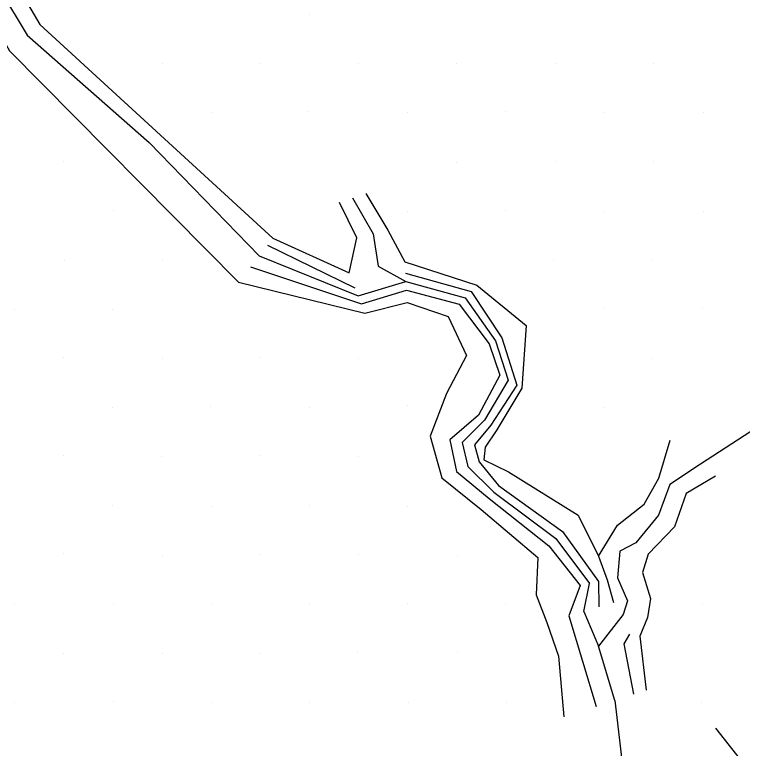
# Model space of a CAD drawing. Extents: x 1602514 to 1609837, y 863887 to 871157.
# Drawn here: x 1605718.4 to 1605875.4, y 866343.2 to 866501.5 of the extents above; entities that cross this region are included whole.
import ezdxf

# ---------------------------------------------------------------- set-up
doc = ezdxf.new("R2010")
doc.units = 0
for name, color, linetype in [('Survey-Flow line', 7, 'Continuous'), ('Survey-Ridge Lines', 7, 'Continuous'), ('Survey-Spot dirt', 7, 'Continuous')]:
    doc.layers.add(name, color=color, linetype=linetype)

msp = doc.modelspace()

# ---------------------------------------------------------------- linework, layer by layer
at = {"layer": 'Survey-Flow line'}
for p, q in [((1605814.97, 866409.2), (1605819.82, 866414.03)), ((1605814.97, 866409.2), (1605819.82, 866414.03)), ((1605841.23, 866372.76), (1605842.41, 866378.78)), ((1605841.23, 866372.76), (1605842.41, 866378.78)), ((1605841.23, 866372.76), (1605844.38, 866365.25)), ((1605841.23, 866372.76), (1605844.38, 866365.25)), ((1605847.89, 866353.58), (1605844.38, 866365.25)), ((1605847.89, 866353.58), (1605844.38, 866365.25))]:
    msp.add_line(p, q, dxfattribs=at)
for points in [[(1605600.96, 866600.29), (1605609.47, 866597.22), (1605634.61, 866576.65), (1605658.5, 866553.79), (1605678.13, 866532.2), (1605704, 866525.43), (1605721.15, 866497.01), (1605747.44, 866473.87), (1605771.15, 866449.44), (1605792.52, 866440.84), (1605802.85, 866443.89), (1605815.61, 866440.42), (1605822.17, 866431.14), (1605824.92, 866422.66), (1605819.82, 866414.03)], [(1605600.96, 866600.29), (1605609.47, 866597.22), (1605634.61, 866576.65), (1605658.5, 866553.79), (1605678.13, 866532.2), (1605704, 866525.43), (1605721.15, 866497.01), (1605747.44, 866473.87), (1605771.15, 866449.44), (1605792.52, 866440.84), (1605802.85, 866443.89), (1605815.61, 866440.42), (1605822.17, 866431.14), (1605824.92, 866422.66), (1605819.82, 866414.03)], [(1605791.33, 866461.93), (1605795.8, 866454.2), (1605796.84, 866447.22), (1605802.85, 866443.89)], [(1605791.33, 866461.93), (1605795.8, 866454.2), (1605796.84, 866447.22), (1605802.85, 866443.89)], [(1605986.14, 866444.3), (1605969.83, 866438.73), (1605941.99, 866429.82), (1605911.33, 866423.1), (1605883.82, 866415.78), (1605866.42, 866404.51), (1605859.79, 866400.17), (1605857.34, 866393.55), (1605852.47, 866387.59), (1605849.01, 866385.79), (1605848.45, 866380.04), (1605850.64, 866375.02), (1605849.7, 866372.08), (1605844.38, 866365.25)], [(1605986.14, 866444.3), (1605969.83, 866438.73), (1605941.99, 866429.82), (1605911.33, 866423.1), (1605883.82, 866415.78), (1605866.42, 866404.51), (1605859.79, 866400.17), (1605857.34, 866393.55), (1605852.47, 866387.59), (1605849.01, 866385.79), (1605848.45, 866380.04), (1605850.64, 866375.02), (1605849.7, 866372.08), (1605844.38, 866365.25)], [(1605814.97, 866409.2), (1605816.22, 866404.02), (1605821.8, 866398.52), (1605835.16, 866388.47), (1605842.41, 866378.78)], [(1605814.97, 866409.2), (1605816.22, 866404.02), (1605821.8, 866398.52), (1605835.16, 866388.47), (1605842.41, 866378.78)], [(1605847.89, 866353.58), (1605850.37, 866332.73), (1605850.7, 866312.53), (1605842.17, 866286.07), (1605857.15, 866257.67), (1605872.25, 866235.13), (1605882.46, 866217.79)], [(1605847.89, 866353.58), (1605850.37, 866332.73), (1605850.7, 866312.53), (1605842.17, 866286.07), (1605857.15, 866257.67), (1605872.25, 866235.13), (1605882.46, 866217.79)]]:
    msp.add_lwpolyline(points, dxfattribs=at)
at = {"layer": 'Survey-Ridge Lines'}
for points in [[(1605601.82, 866604.74), (1605612.13, 866601.51), (1605638.88, 866580.36), (1605660.93, 866556.3), (1605678.83, 866536.82), (1605706.5, 866528.81), (1605723.82, 866499.33), (1605774.13, 866453.24), (1605790.57, 866445.82), (1605792.26, 866453.33), (1605788.51, 866460.99)], [(1605601.82, 866604.74), (1605612.13, 866601.51), (1605638.88, 866580.36), (1605660.93, 866556.3), (1605678.83, 866536.82), (1605706.5, 866528.81), (1605723.82, 866499.33), (1605774.13, 866453.24), (1605790.57, 866445.82), (1605792.26, 866453.33), (1605788.51, 866460.99)], [(1605600.14, 866596.02), (1605607.29, 866593.7), (1605631.22, 866573.69), (1605654.16, 866549.32), (1605677.5, 866528.06), (1605701.4, 866521.91), (1605717.28, 866493.64), (1605766.7, 866443.74), (1605793.99, 866437.12), (1605803.11, 866439.37), (1605811.92, 866436.39), (1605815.87, 866427.99), (1605811.61, 866419.75), (1605808.09, 866410.58), (1605810.57, 866401.61), (1605819.08, 866394.74), (1605831.26, 866384.39), (1605830.92, 866376.37), (1605833.24, 866370.35), (1605835.72, 866363.13), (1605836.92, 866350.02)], [(1605600.14, 866596.02), (1605607.29, 866593.7), (1605631.22, 866573.69), (1605654.16, 866549.32), (1605677.5, 866528.06), (1605701.4, 866521.91), (1605717.28, 866493.64), (1605766.7, 866443.74), (1605793.99, 866437.12), (1605803.11, 866439.37), (1605811.92, 866436.39), (1605815.87, 866427.99), (1605811.61, 866419.75), (1605808.09, 866410.58), (1605810.57, 866401.61), (1605819.08, 866394.74), (1605831.26, 866384.39), (1605830.92, 866376.37), (1605833.24, 866370.35), (1605835.72, 866363.13), (1605836.92, 866350.02)], [(1605794.19, 866462.89), (1605798.91, 866454.97), (1605802.61, 866448.15), (1605818.13, 866443.15), (1605828.78, 866434.42), (1605827.81, 866420.95), (1605822.46, 866411.94), (1605819.93, 866408.2), (1605819.63, 866405.47), (1605824.95, 866402.9), (1605839.97, 866393.52), (1605844.36, 866384.65), (1605848.47, 866391.34), (1605854.25, 866395.87), (1605857.37, 866401.52), (1605859.88, 866409.7)], [(1605794.19, 866462.89), (1605798.91, 866454.97), (1605802.61, 866448.15), (1605818.13, 866443.15), (1605828.78, 866434.42), (1605827.81, 866420.95), (1605822.46, 866411.94), (1605819.93, 866408.2), (1605819.63, 866405.47), (1605824.95, 866402.9), (1605839.97, 866393.52), (1605844.36, 866384.65), (1605848.47, 866391.34), (1605854.25, 866395.87), (1605857.37, 866401.52), (1605859.88, 866409.7)], [(1605772.98, 866451.78), (1605791.84, 866442.58)], [(1605772.98, 866451.78), (1605791.84, 866442.58)], [(1605769.32, 866447.1), (1605793.22, 866439.09), (1605802.96, 866442.04), (1605814.35, 866439.04), (1605820.83, 866430.46), (1605823.07, 866423.75), (1605818.47, 866415.08), (1605812.31, 866409.74), (1605813.77, 866402.97), (1605820.78, 866397.11), (1605833.7, 866386.94), (1605840.41, 866378.36), (1605837.99, 866371.78), (1605843.85, 866352.27)], [(1605769.32, 866447.1), (1605793.22, 866439.09), (1605802.96, 866442.04), (1605814.35, 866439.04), (1605820.83, 866430.46), (1605823.07, 866423.75), (1605818.47, 866415.08), (1605812.31, 866409.74), (1605813.77, 866402.97), (1605820.78, 866397.11), (1605833.7, 866386.94), (1605840.41, 866378.36), (1605837.99, 866371.78), (1605843.85, 866352.27)], [(1605802.75, 866445.74), (1605816.88, 866441.79), (1605823.51, 866431.8), (1605826.77, 866421.56), (1605821.16, 866412.96), (1605817.63, 866408.67), (1605818.67, 866405.06), (1605822.81, 866399.93), (1605836.61, 866390), (1605844.41, 866379.19), (1605844.47, 866373.75)], [(1605802.75, 866445.74), (1605816.88, 866441.79), (1605823.51, 866431.8), (1605826.77, 866421.56), (1605821.16, 866412.96), (1605817.63, 866408.67), (1605818.67, 866405.06), (1605822.81, 866399.93), (1605836.61, 866390), (1605844.41, 866379.19), (1605844.47, 866373.75)], [(1605869.65, 866401.94), (1605863.32, 866398.2), (1605860.76, 866391), (1605855.13, 866385.09), (1605853.87, 866381.17), (1605855.6, 866375.55), (1605854.98, 866371.43), (1605853.33, 866367.44), (1605854.68, 866355.79)], [(1605869.65, 866401.94), (1605863.32, 866398.2), (1605860.76, 866391), (1605855.13, 866385.09), (1605853.87, 866381.17), (1605855.6, 866375.55), (1605854.98, 866371.43), (1605853.33, 866367.44), (1605854.68, 866355.79)], [(1605844.36, 866384.65), (1605846.27, 866379.58), (1605847.64, 866374.71)], [(1605844.36, 866384.65), (1605846.27, 866379.58), (1605847.64, 866374.71)], [(1605851.09, 866367.87), (1605849.82, 866365.76), (1605851.92, 866354.89)], [(1605851.09, 866367.87), (1605849.82, 866365.76), (1605851.92, 866354.89)], [(1605869.62, 866347.59), (1605876.5, 866338.79), (1605883.23, 866328.63), (1605884.09, 866317.25)], [(1605869.62, 866347.59), (1605876.5, 866338.79), (1605883.23, 866328.63), (1605884.09, 866317.25)]]:
    msp.add_lwpolyline(points, dxfattribs=at)
at = {"layer": 'Survey-Spot dirt'}
for p, q in [((1605782.1, 866501.41), (1605782.1, 866501.41)), ((1605782.1, 866501.41), (1605782.1, 866501.41)), ((1605792.63, 866491.01), (1605792.63, 866491.01)), ((1605792.63, 866491.01), (1605792.63, 866491.01)), ((1605813.65, 866491), (1605813.65, 866491)), ((1605813.65, 866491), (1605813.65, 866491)), ((1605856.33, 866491), (1605856.33, 866491)), ((1605856.33, 866491), (1605856.33, 866491)), ((1605750.22, 866490.93), (1605750.22, 866490.93)), ((1605750.22, 866490.93), (1605750.22, 866490.93)), ((1605771.33, 866490.88), (1605771.33, 866490.88)), ((1605771.33, 866490.88), (1605771.33, 866490.88)), ((1605835.06, 866490.96), (1605835.06, 866490.96)), ((1605835.06, 866490.96), (1605835.06, 866490.96)), ((1605760.79, 866480.36), (1605760.79, 866480.36)), ((1605760.79, 866480.36), (1605760.79, 866480.36)), ((1605781.89, 866480.49), (1605781.89, 866480.49)), ((1605781.89, 866480.49), (1605781.89, 866480.49)), ((1605803.19, 866480.39), (1605803.19, 866480.39)), ((1605803.19, 866480.39), (1605803.19, 866480.39)), ((1605824.41, 866480.52), (1605824.41, 866480.52)), ((1605824.41, 866480.52), (1605824.41, 866480.52)), ((1605845.74, 866480.38), (1605845.74, 866480.38)), ((1605845.74, 866480.38), (1605845.74, 866480.38)), ((1605867.01, 866480.39), (1605867.01, 866480.39)), ((1605867.01, 866480.39), (1605867.01, 866480.39)), ((1605729.01, 866469.77), (1605729.01, 866469.77)), ((1605729.01, 866469.77), (1605729.01, 866469.77)), ((1605813.7, 866469.59), (1605813.7, 866469.59)), ((1605813.7, 866469.59), (1605813.7, 866469.59)), ((1605835.02, 866469.76), (1605835.02, 866469.76)), ((1605835.02, 866469.76), (1605835.02, 866469.76)), ((1605856.24, 866469.76), (1605856.24, 866469.76)), ((1605856.24, 866469.76), (1605856.24, 866469.76)), ((1605739.67, 866459.3), (1605739.67, 866459.3)), ((1605739.67, 866459.3), (1605739.67, 866459.3)), ((1605803.14, 866459.07), (1605803.14, 866459.07)), ((1605803.14, 866459.07), (1605803.14, 866459.07)), ((1605824.42, 866459.23), (1605824.42, 866459.23)), ((1605824.42, 866459.23), (1605824.42, 866459.23)), ((1605845.65, 866459.03), (1605845.65, 866459.03)), ((1605845.65, 866459.03), (1605845.65, 866459.03)), ((1605866.95, 866459.03), (1605866.95, 866459.03)), ((1605866.95, 866459.03), (1605866.95, 866459.03)), ((1605729.11, 866448.48), (1605729.11, 866448.48)), ((1605729.11, 866448.48), (1605729.11, 866448.48)), ((1605750.25, 866448.63), (1605750.25, 866448.63)), ((1605750.25, 866448.63), (1605750.25, 866448.63)), ((1605834.78, 866448.75), (1605834.78, 866448.75)), ((1605834.78, 866448.75), (1605834.78, 866448.75)), ((1605856.14, 866448.72), (1605856.14, 866448.72)), ((1605856.14, 866448.72), (1605856.14, 866448.72)), ((1605718.43, 866437.97), (1605718.43, 866437.97)), ((1605718.43, 866437.97), (1605718.43, 866437.97)), ((1605739.57, 866437.96), (1605739.57, 866437.96)), ((1605739.57, 866437.96), (1605739.57, 866437.96)), ((1605845.61, 866438), (1605845.61, 866438)), ((1605845.61, 866438), (1605845.61, 866438)), ((1605866.78, 866438.03), (1605866.78, 866438.03)), ((1605866.78, 866438.03), (1605866.78, 866438.03)), ((1605729.06, 866427.45), (1605729.06, 866427.45)), ((1605729.06, 866427.45), (1605729.06, 866427.45)), ((1605750.33, 866427.32), (1605750.33, 866427.32)), ((1605750.33, 866427.32), (1605750.33, 866427.32)), ((1605771.37, 866427.43), (1605771.37, 866427.43)), ((1605771.37, 866427.43), (1605771.37, 866427.43)), ((1605792.6, 866427.26), (1605792.6, 866427.26)), ((1605792.6, 866427.26), (1605792.6, 866427.26)), ((1605856.06, 866427.41), (1605856.06, 866427.41)), ((1605856.06, 866427.41), (1605856.06, 866427.41)), ((1605739.61, 866416.74), (1605739.61, 866416.74)), ((1605739.61, 866416.74), (1605739.61, 866416.74)), ((1605760.73, 866416.99), (1605760.73, 866416.99)), ((1605760.73, 866416.99), (1605760.73, 866416.99)), ((1605782.11, 866416.81), (1605782.11, 866416.81)), ((1605782.11, 866416.81), (1605782.11, 866416.81)), ((1605803.24, 866417.13), (1605803.24, 866417.13)), ((1605803.24, 866417.13), (1605803.24, 866417.13)), ((1605845.62, 866416.8), (1605845.62, 866416.8)), ((1605845.62, 866416.8), (1605845.62, 866416.8)), ((1605728.95, 866406.36), (1605728.95, 866406.36)), ((1605728.95, 866406.36), (1605728.95, 866406.36)), ((1605750.07, 866406.27), (1605750.07, 866406.27)), ((1605750.07, 866406.27), (1605750.07, 866406.27)), ((1605771.38, 866406.29), (1605771.38, 866406.29)), ((1605771.38, 866406.29), (1605771.38, 866406.29)), ((1605792.64, 866406.2), (1605792.64, 866406.2)), ((1605792.64, 866406.2), (1605792.64, 866406.2)), ((1605739.54, 866395.71), (1605739.54, 866395.71)), ((1605739.54, 866395.71), (1605739.54, 866395.71)), ((1605760.87, 866395.44), (1605760.87, 866395.44)), ((1605760.87, 866395.44), (1605760.87, 866395.44)), ((1605782, 866395.61), (1605782, 866395.61)), ((1605782, 866395.61), (1605782, 866395.61)), ((1605803.18, 866395.5), (1605803.18, 866395.5)), ((1605803.18, 866395.5), (1605803.18, 866395.5)), ((1605728.92, 866385.16), (1605728.92, 866385.16)), ((1605728.92, 866385.16), (1605728.92, 866385.16)), ((1605792.58, 866385.02), (1605792.58, 866385.02)), ((1605792.58, 866385.02), (1605792.58, 866385.02)), ((1605750.42, 866384.8), (1605750.42, 866384.8)), ((1605750.42, 866384.8), (1605750.42, 866384.8)), ((1605771.37, 866384.96), (1605771.37, 866384.96)), ((1605771.37, 866384.96), (1605771.37, 866384.96)), ((1605813.91, 866384.89), (1605813.91, 866384.89)), ((1605813.91, 866384.89), (1605813.91, 866384.89)), ((1605718.46, 866374.21), (1605718.46, 866374.21)), ((1605718.46, 866374.21), (1605718.46, 866374.21)), ((1605739.65, 866374.42), (1605739.65, 866374.42)), ((1605739.65, 866374.42), (1605739.65, 866374.42)), ((1605760.78, 866374.35), (1605760.78, 866374.35)), ((1605760.78, 866374.35), (1605760.78, 866374.35)), ((1605781.95, 866374.37), (1605781.95, 866374.37)), ((1605781.95, 866374.37), (1605781.95, 866374.37)), ((1605803.22, 866374.55), (1605803.22, 866374.55)), ((1605803.22, 866374.55), (1605803.22, 866374.55)), ((1605824.37, 866374.45), (1605824.37, 866374.45)), ((1605824.37, 866374.45), (1605824.37, 866374.45)), ((1605866.79, 866374.18), (1605866.79, 866374.18)), ((1605866.79, 866374.18), (1605866.79, 866374.18)), ((1605729.04, 866363.73), (1605729.04, 866363.73)), ((1605729.04, 866363.73), (1605729.04, 866363.73)), ((1605750.24, 866363.73), (1605750.24, 866363.73)), ((1605750.24, 866363.73), (1605750.24, 866363.73)), ((1605771.35, 866363.62), (1605771.35, 866363.62)), ((1605771.35, 866363.62), (1605771.35, 866363.62)), ((1605792.46, 866363.85), (1605792.46, 866363.85)), ((1605792.46, 866363.85), (1605792.46, 866363.85)), ((1605813.86, 866363.89), (1605813.86, 866363.89)), ((1605813.86, 866363.89), (1605813.86, 866363.89)), ((1605739.73, 866353.38), (1605739.73, 866353.38)), ((1605739.73, 866353.38), (1605739.73, 866353.38)), ((1605718.44, 866353.12), (1605718.44, 866353.12)), ((1605718.44, 866353.12), (1605718.44, 866353.12)), ((1605760.9, 866353.06), (1605760.9, 866353.06)), ((1605760.9, 866353.06), (1605760.9, 866353.06)), ((1605782, 866353.06), (1605782, 866353.06)), ((1605782, 866353.06), (1605782, 866353.06)), ((1605803.35, 866353.18), (1605803.35, 866353.18)), ((1605803.35, 866353.18), (1605803.35, 866353.18)), ((1605824.45, 866353.08), (1605824.45, 866353.08)), ((1605824.45, 866353.08), (1605824.45, 866353.08)), ((1605866.62, 866353.18), (1605866.62, 866353.18)), ((1605866.62, 866353.18), (1605866.62, 866353.18))]:
    msp.add_line(p, q, dxfattribs=at)

doc.saveas('drawing.dxf')
